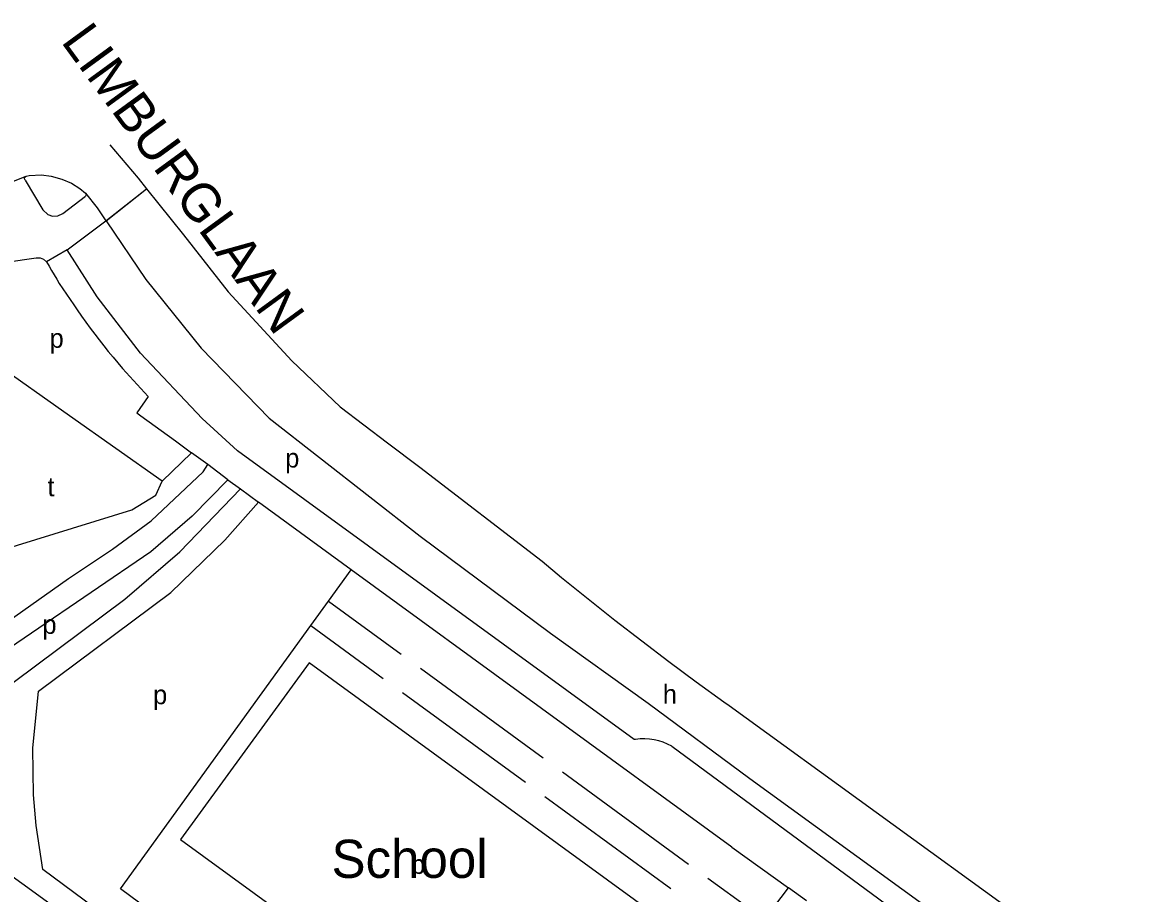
# Model space of a CAD drawing. Extents: x 159045 to 160918, y 380454 to 382516.
# Drawn here: x 159679 to 159914.6, y 382333.2 to 382515.8 of the extents above; entities that cross this region are included whole.
import ezdxf

# ---------------------------------------------------------------- set-up
doc = ezdxf.new("R2010")
doc.units = 0
for name, color, linetype in [('BLT_Basislijn', 7, 'Continuous'), ('BLT_Bebouwing', 7, 'Continuous'), ('BLT_Bebouwing_beschrifting', 7, 'Continuous'), ('BLT_Centroide', 7, 'Continuous'), ('BLT_Straatnaam_hoofdweg', 7, 'Continuous'), ('BLT_Vlakafsluiter', 7, 'Continuous')]:
    doc.layers.add(name, color=color, linetype=linetype)

msp = doc.modelspace()

# ---------------------------------------------------------------- linework, layer by layer
at = {"layer": 'BLT_Basislijn'}
for p, q in [((159672.78, 382480.82), (159679.74, 382483.6)), ((159688.34, 382468.15), (159696.48, 382474.22)), ((159711.06, 382428.05), (159714.45, 382425.6)), ((159708.25, 382419.66), (159714.45, 382425.6)), ((159717.87, 382423.15), (159714.45, 382425.6)), ((159807.18, 382365.44), (159724.08, 382426.02)), ((159722.02, 382419.9), (159717.87, 382423.15)), ((159722.02, 382419.9), (159724.71, 382418)), ((159724.71, 382418), (159728.49, 382415.24)), ((159747.92, 382401.05), (159728.49, 382415.24)), ((159743.16, 382394.46), (159747.92, 382401.05)), ((159827.65, 382342.9), (159747.92, 382401.05)), ((159739.46, 382389.34), (159743.16, 382394.46)), ((159743.16, 382394.46), (159758.37, 382383.36)), ((159739.46, 382389.34), (159754.62, 382378.27)), ((159762.41, 382380.41), (159788.14, 382361.61)), ((159758.65, 382375.32), (159784.42, 382356.5)), ((159827.1, 382372.6), (159914.59, 382309.18)), ((159815.09, 382364.08), (159864.09, 382327.96)), ((159792.18, 382358.66), (159818.62, 382339.35)), ((159831.45, 382357.32), (159884.48, 382318.8)), ((159788.46, 382353.55), (159814.88, 382334.25)), ((159827.65, 382342.9), (159839.58, 382334.39)), ((159822.65, 382336.4), (159831.48, 382329.95)), ((159843.31, 382331.64), (159839.58, 382334.39))]:
    msp.add_line(p, q, dxfattribs=at)
for points in [[(159697.3, 382490.12), (159703.21, 382483.12), (159704.98, 382480.93)], [(159679.53, 382482.73), (159679.43, 382482.99), (159679.43, 382483.21), (159679.54, 382483.41), (159679.74, 382483.6)], [(159679.74, 382483.6), (159680.37, 382483.71), (159682.95, 382483.83), (159684.99, 382483.58), (159687.27, 382482.96), (159689.3, 382482.07), (159691.01, 382480.96), (159692.2, 382479.99)], [(159679.53, 382482.73), (159683.27, 382476.51), (159684.33, 382475.51), (159685.27, 382475.19), (159686.41, 382475.22), (159687.43, 382475.76), (159692.22, 382479.35)], [(159692.2, 382479.99), (159694.68, 382476.94), (159696.48, 382474.22)], [(159692.2, 382479.99), (159692.35, 382479.62), (159692.22, 382479.35)], [(159704.98, 382480.93), (159705.01, 382480.89)], [(159705.01, 382480.89), (159712.76, 382471.29), (159722.13, 382459.33), (159735.43, 382444.84), (159745.56, 382435.2), (159755.49, 382427.63), (159762.31, 382422.54), (159787.93, 382402.84), (159792, 382399.44)], [(159696.48, 382474.22), (159696.51, 382474.19)], [(159696.51, 382474.18), (159704.85, 382461.92), (159716.48, 382447.53), (159730.71, 382432.8), (159762.32, 382408.13), (159789.68, 382387.75)], [(159724.08, 382426.02), (159716.64, 382432.74), (159703.76, 382446.49), (159694.67, 382458.26), (159688.34, 382468.15)], [(159647.52, 382454.66), (159661.75, 382463.83), (159664.43, 382464.54), (159666.54, 382464.84), (159675.58, 382465.55), (159681.85, 382466.45), (159682.67, 382466.45), (159683.38, 382466.16), (159684.04, 382465.6)], [(159684.04, 382465.6), (159684.57, 382464.7), (159685.11, 382463.8), (159685.64, 382462.89), (159686.18, 382461.99), (159686.71, 382461.08), (159687.47, 382459.97), (159688.23, 382458.85), (159688.98, 382457.74), (159689.74, 382456.62), (159690.49, 382455.51)], [(159690.49, 382455.51), (159691.38, 382454.23), (159692.28, 382452.97), (159693.2, 382451.72), (159694.13, 382450.47), (159695.07, 382449.24), (159696.02, 382448.01), (159696.99, 382446.8), (159697.98, 382445.6), (159698.97, 382444.41), (159699.98, 382443.23), (159705.35, 382437.36), (159702.95, 382433.97)], [(159708.25, 382419.66), (159688.83, 382433.33), (159672.79, 382444.62)], [(159702.95, 382433.97), (159703.82, 382433.33), (159711.06, 382428.05)], [(159613.51, 382339.95), (159661.57, 382380.1), (159688.66, 382399.21), (159697.88, 382405.34), (159705.97, 382411.31), (159716.9, 382421.56), (159717.87, 382423.15)], [(159722.02, 382419.9), (159714.59, 382412.31), (159705.87, 382404.78), (159668.34, 382379.27), (159668.18, 382378.7), (159672.55, 382374.13)], [(159599.15, 382345.77), (159601.58, 382352.88), (159603.42, 382359.47), (159608.07, 382368.94), (159611.45, 382373.53), (159615.85, 382378.75), (159617.84, 382380.7), (159624.44, 382385.72), (159632.79, 382391.04), (159641.45, 382394.93), (159701.89, 382413.62), (159706.98, 382416.7), (159708.25, 382419.66)], [(159672.55, 382374.13), (159700.46, 382394.92), (159712.01, 382404.78), (159724.71, 382418)], [(159700.3, 382325.59), (159683.29, 382338.25), (159681.89, 382347.45), (159681.32, 382353.89), (159681.14, 382363.64), (159682.38, 382375.61), (159710.1, 382396.26), (159721.41, 382407.24), (159728.49, 382415.24)], [(159792, 382399.44), (159797.54, 382394.94), (159803.14, 382390.5), (159808.78, 382386.12), (159814.48, 382381.81), (159820.21, 382377.57), (159826, 382373.38), (159827.1, 382372.6)], [(159746.86, 382288.63), (159744.89, 382300.52), (159699.53, 382334.13), (159739.46, 382389.34)], [(159789.68, 382387.75), (159810.12, 382373.1), (159831.45, 382357.32)], [(159815.09, 382364.08), (159814.21, 382364.52), (159813.3, 382364.89), (159812.35, 382365.19), (159811.39, 382365.41), (159810.41, 382365.55), (159809.43, 382365.6), (159808.44, 382365.58), (159807.46, 382365.48), (159807.18, 382365.44)], [(159740.73, 382286.72), (159737.52, 382292.63), (159672.9, 382339.51), (159672.28, 382339.3), (159670.92, 382330.51), (159677.53, 382319.53), (159677.07, 382315.82)], [(159830.01, 382321.38), (159834.73, 382327.99), (159839.58, 382334.39)]]:
    msp.add_lwpolyline(points, dxfattribs=at)
at = {"layer": 'BLT_Bebouwing'}
msp.add_lwpolyline([(159739.06, 382381.53), (159712.1, 382344.49), (159785.21, 382291.26), (159812.17, 382328.27)], close=True, dxfattribs=at)
at = {"layer": 'BLT_Vlakafsluiter'}
for p, q in [((159696.48, 382474.22), (159704.98, 382480.93)), ((159696.51, 382474.18), (159705.01, 382480.89)), ((159688.34, 382468.15), (159684.04, 382465.6))]:
    msp.add_line(p, q, dxfattribs=at)

# ---------------------------------------------------------------- texts
at = {"layer": 'BLT_Bebouwing_beschrifting'}
msp.add_text('School', height=8, dxfattribs=at).set_placement((159743.77, 382336.46))
at = {"layer": 'BLT_Centroide'}
for s, p in [('p', (159684.67, 382447.59)), ('p', (159734.06, 382422.48)), ('t', (159684.23, 382416.46)), ('p', (159683.17, 382387.61)), ('p', (159706.36, 382372.86)), ('h', (159813.2, 382372.95)), ('b', (159760.43, 382337.29))]:
    msp.add_text(s, height=4, dxfattribs=at).set_placement(p)
at = {"layer": 'BLT_Straatnaam_hoofdweg'}
msp.add_text('LIMBURGLAAN', height=8, rotation=306.1154, dxfattribs=at).set_placement((159686.93, 382511.78))

doc.saveas('drawing.dxf')
